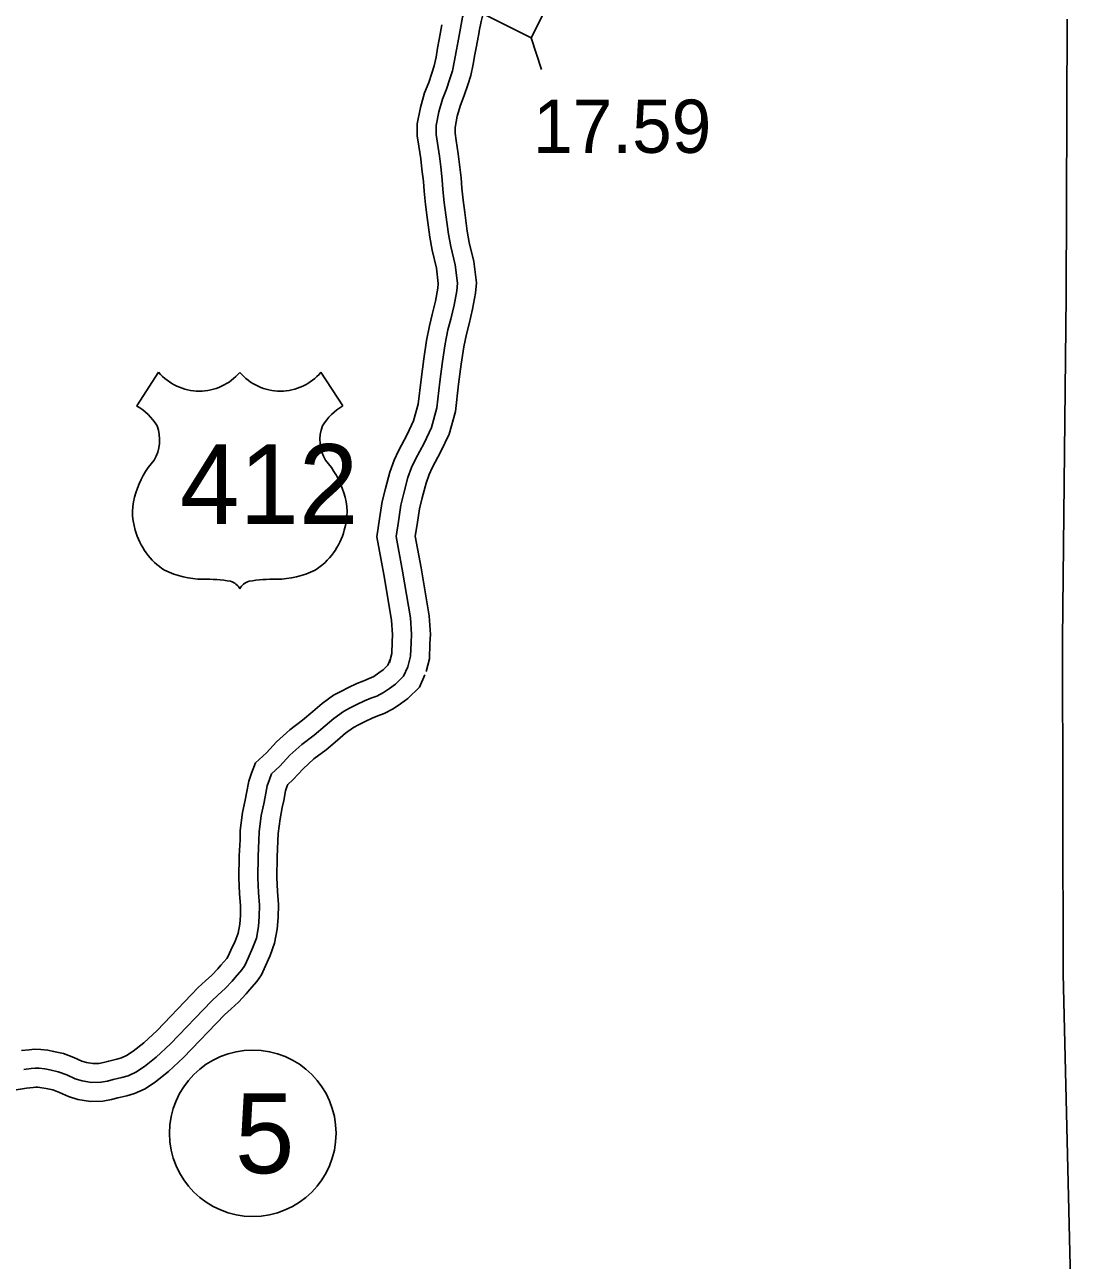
# Model space of a CAD drawing. Extents: x -83719 to 153526, y -11835 to 11446.
# Drawn here: x 10806 to 11084.3, y -475.4 to -148.8 of the extents above; entities that cross this region are included whole.
import ezdxf

# ---------------------------------------------------------------- set-up
doc = ezdxf.new("R2010")
doc.units = 0
for name, color, linetype in [('Level 15', 7, 'Continuous'), ('Level 2', 7, 'Continuous'), ('Level 20', 7, 'Continuous'), ('Level 22', 7, 'Continuous'), ('Level 27', 7, 'Continuous'), ('Level 58', 7, 'Continuous'), ('Level 59', 7, 'Continuous')]:
    doc.layers.add(name, color=color, linetype=linetype)

msp = doc.modelspace()

# ---------------------------------------------------------------- linework, layer by layer
at = {"layer": 'Level 15'}
for points in [[(10929.6, -139.5), (10928.59, -141.94), (10928.08, -143.12), (10927.56, -144.35), (10927.06, -145.88), (10926.52, -147.98), (10926.06, -150.54), (10926.04, -150.72)], [(10902.33, -317.41), (10902.92, -314.99), (10903.05, -311.93), (10903.13, -310.06), (10902.89, -306.19), (10900.88, -294.17), (10899, -284.18), (10899.74, -279.41), (10900.43, -274.86), (10901.29, -271.39), (10902.45, -267.06), (10903.54, -263.94), (10904.7, -261.45), (10907, -257.16), (10908.7, -253.56), (10909.94, -249.12), (10910.68, -242.56), (10911.42, -237.17), (10912.15, -232.32), (10912.88, -228.39), (10913.66, -225.44), (10914.5, -221.91), (10915.14, -218.49), (10915.24, -217.2), (10914.78, -213.2), (10913.62, -208.44), (10913.01, -204.94), (10912.3, -199.78), (10911.84, -196.37), (10911.49, -192.85), (10911.3, -190.27), (10910.91, -186.98), (10910.6, -184.28), (10910.06, -180.9), (10909.66, -178.2), (10909.69, -174.99), (10910.5, -170.68), (10911.63, -166.85), (10912.71, -164.13), (10913.53, -161.64), (10914.15, -159.69), (10914.66, -157.37), (10915.06, -155.02), (10915.46, -152.72), (10916.21, -148.82)], [(10912.04, -319.78), (10912.87, -316.41), (10913.04, -312.38), (10913.15, -309.97), (10912.84, -305.04), (10910.73, -292.42), (10909.14, -284.01), (10909.62, -280.93), (10910.25, -276.82), (10910.98, -273.89), (10912.02, -270.01), (10912.82, -267.72), (10913.65, -265.93), (10915.94, -261.66), (10918.11, -257.06), (10919.79, -251.04), (10920.61, -243.8), (10921.32, -238.59), (10922.02, -233.98), (10922.65, -230.58), (10923.36, -227.87), (10924.28, -223.99), (10925.06, -219.82), (10925.29, -217.03), (10924.64, -211.44), (10923.42, -206.39), (10922.89, -203.39), (10922.21, -198.44), (10921.78, -195.2), (10921.45, -191.99), (10921.26, -189.31), (10920.84, -185.81), (10920.51, -182.92), (10919.95, -179.39), (10919.67, -177.51), (10919.68, -175.97), (10920.24, -173.02), (10921.09, -170.11), (10922.11, -167.55), (10923.05, -164.71), (10923.82, -162.27), (10924.47, -159.28), (10924.91, -156.73), (10925.3, -154.53), (10926.03, -150.71)], [(10805.06, -420.01), (10807.13, -419.76), (10808.57, -419.63), (10810.19, -419.68), (10812.02, -419.91), (10813.6, -420.21), (10816.17, -420.77), (10818.96, -421.82), (10821.08, -422.78), (10822.24, -423.13), (10823.97, -423.42), (10825.53, -423.36), (10826.73, -423.14), (10828.17, -422.78), (10830.33, -422.27), (10831.49, -421.92), (10832.89, -421.29), (10834.65, -420.13), (10837.42, -417.91), (10840.93, -414.67), (10851.78, -403.34), (10853.75, -401.57), (10855.4, -400.06), (10857.01, -398.34), (10857.76, -397.44), (10859.34, -395.63), (10859.71, -395.07), (10860.45, -393.45), (10861.55, -391.06), (10862.32, -388.93), (10862.76, -386.57), (10862.94, -384.32), (10862.97, -381.7), (10862.74, -378.5), (10862.57, -374.38), (10862.66, -368.48), (10862.86, -364.26), (10862.92, -361.82), (10863.54, -357.07), (10864.21, -353.77), (10864.58, -351.93), (10865.21, -348.74), (10865.88, -346.7), (10866.92, -343.94), (10869.81, -341.27), (10872.5, -338.35), (10876.02, -335.17), (10879.35, -332.69), (10882.04, -330.37), (10884.51, -328.25), (10887.54, -326.06), (10889.5, -325.05), (10891.54, -323.98), (10893.73, -323), (10895.52, -322.22), (10896.97, -321.68), (10898.19, -321.07), (10899.5, -320.17), (10900.69, -319.32), (10901.9, -318.1), (10902.65, -316.48)], [(10798.25, -431.21), (10806.43, -429.92), (10808.2, -429.71), (10808.89, -429.64), (10809.4, -429.66), (10810.45, -429.8), (10811.62, -430.01), (10813.34, -430.39), (10815.13, -431.06), (10817.54, -432.15), (10819.96, -432.89), (10823.32, -433.44), (10826.62, -433.34), (10828.86, -432.92), (10830.53, -432.5), (10832.93, -431.93), (10835, -431.31), (10837.74, -430.07), (10840.55, -428.22), (10843.95, -425.49), (10847.94, -421.81), (10858.75, -410.53), (10860.48, -408.97), (10862.45, -407.17), (10864.51, -404.96), (10865.37, -403.93), (10867.32, -401.69), (10868.48, -399.93), (10869.54, -397.62), (10870.81, -394.85), (10871.99, -391.58), (10872.69, -387.89), (10872.94, -384.78), (10872.98, -381.39), (10872.73, -377.93), (10872.57, -374.24), (10872.65, -368.78), (10872.85, -364.64), (10872.91, -362.6), (10873.41, -358.7), (10874.01, -355.75), (10874.38, -353.89), (10874.9, -351.29), (10875.32, -350.03), (10875.45, -349.67), (10876.89, -348.34), (10879.54, -345.47), (10882.37, -342.9), (10885.61, -340.5), (10888.56, -337.95), (10890.7, -336.12), (10892.8, -334.6), (10894.13, -333.91), (10895.89, -332.99), (10897.76, -332.16), (10899.27, -331.5), (10900.97, -330.87), (10903.3, -329.69), (10905.24, -328.35), (10907.18, -326.96), (10910.23, -323.91), (10911.72, -320.71)]]:
    msp.add_lwpolyline(points, dxfattribs=at)
at = {"layer": 'Level 2'}
msp.add_lwpolyline([(11083.59, -926.79), (11081.65, -839.74), (11082.77, -752.19), (11083.23, -665.23), (11084.34, -576.28), (11082.43, -487.96), (11080.39, -399.68), (11080.14, -311.23), (11081.15, -220.57), (11081.37, -147.33)], dxfattribs=at)
msp.add_lwpolyline([(11083.59, -926.79), (11081.65, -839.74), (11082.77, -752.19), (11083.23, -665.23), (11084.34, -576.28), (11082.43, -487.96), (11080.39, -399.68), (11080.14, -311.23), (11081.15, -220.57), (11081.37, -147.33)], dxfattribs=at)
at = {"layer": 'Level 20'}
msp.add_line((10939.74, -152.29), (10942.5, -160.65), dxfattribs=at)
msp.add_lwpolyline([(10945.68, -140.5), (10910.32, -122.68), (10904.38, -134.47), (10939.74, -152.29)], close=True, dxfattribs=at)
at = {"layer": 'Level 22'}
for p, q in [((10841.34, -240.67), (10835.57, -249.59)), ((10884.23, -240.67), (10890, -249.59))]:
    msp.add_line(p, q, dxfattribs=at)
for centre, radius, start, end in [((10852.08, -231.63), 14.04, 220.075, 319.6701), ((10873.49, -231.63), 14.04, 220.3299, 319.925), ((10828.03, -262.54), 14.99, 30.7809, 59.9883), ((10897.54, -262.54), 14.99, 120.0117, 149.2191), ((10831.33, -258.59), 10.28, 328.8105, 21.2108), ((10894.24, -258.59), 10.28, 158.7892, 211.1895), ((10858.2, -279.65), 23.97, 138.9565, 162.6913), ((10867.37, -279.65), 23.97, 17.3087, 41.0435), ((10850.28, -277.69), 15.84, 160.9576, 197.3819), ((10875.29, -277.69), 15.84, 342.6181, 19.0424), ((10852.86, -277.64), 18.33, 195.1074, 237.1312), ((10872.71, -277.64), 18.33, 302.8688, 344.8926), ((10853.2, -271.87), 23.53, 244.0771, 269.5779), ((10872.37, -271.87), 23.53, 270.4221, 295.9229), ((10853.75, -338.51), 43.11, 81.1942, 90.9539), ((10859.14, -299.86), 4.13, 28.0342, 72.9864), ((10866.43, -299.86), 4.13, 107.0136, 151.9658), ((10871.82, -338.51), 43.11, 89.0461, 98.8058)]:
    msp.add_arc(centre, radius, start, end, dxfattribs=at)
at = {"layer": 'Level 27'}
msp.add_circle((10866.22, -441.85), 22, dxfattribs=at)
at = {"layer": 'Level 59'}
for points in [[(10924.98, -137.54), (10923.99, -139.95), (10923.49, -141.1), (10922.87, -142.55), (10922.26, -144.44), (10921.63, -146.87), (10921.12, -149.72), (10921.12, -149.77)], [(10907.19, -318.59), (10907.89, -315.7), (10908.04, -312.15), (10908.14, -310.01), (10907.87, -305.61), (10905.8, -293.29), (10904.07, -284.1), (10904.68, -280.17), (10905.34, -275.84), (10906.13, -272.64), (10907.23, -268.53), (10908.18, -265.83), (10909.18, -263.69), (10911.47, -259.41), (10913.4, -255.31), (10914.87, -250.08), (10915.64, -243.18), (10916.37, -237.88), (10917.09, -233.15), (10917.77, -229.48), (10918.51, -226.66), (10919.39, -222.95), (10920.1, -219.16), (10920.27, -217.11), (10919.71, -212.32), (10918.52, -207.42), (10917.95, -204.16), (10917.25, -199.11), (10916.81, -195.78), (10916.47, -192.42), (10916.28, -189.79), (10915.87, -186.4), (10915.55, -183.6), (10915.01, -180.15), (10914.66, -177.85), (10914.69, -175.48), (10915.37, -171.85), (10916.36, -168.48), (10917.41, -165.84), (10918.29, -163.17), (10918.98, -160.98), (10919.56, -158.32), (10919.98, -155.87), (10920.38, -153.62), (10921.12, -149.77)], [(10805.74, -424.97), (10807.67, -424.74), (10808.73, -424.64), (10809.8, -424.67), (10811.23, -424.85), (10812.61, -425.11), (10814.76, -425.58), (10817.05, -426.44), (10819.31, -427.47), (10821.1, -428.01), (10823.64, -428.43), (10826.07, -428.35), (10827.8, -428.03), (10829.35, -427.64), (10831.63, -427.1), (10833.25, -426.62), (10835.32, -425.68), (10837.6, -424.17), (10840.68, -421.7), (10844.44, -418.24), (10855.27, -406.94), (10857.11, -405.27), (10858.92, -403.61), (10860.76, -401.65), (10861.56, -400.69), (10863.33, -398.66), (10864.09, -397.5), (10864.99, -395.53), (10866.18, -392.96), (10867.16, -390.25), (10867.72, -387.23), (10867.94, -384.55), (10867.97, -381.54), (10867.73, -378.21), (10867.57, -374.31), (10867.66, -368.63), (10867.85, -364.45), (10867.92, -362.21), (10868.47, -357.88), (10869.11, -354.76), (10869.48, -352.91), (10870.05, -350.02), (10870.6, -348.36), (10871.18, -346.81), (10873.35, -344.8), (10876.02, -341.91), (10879.19, -339.04), (10882.48, -336.59), (10885.3, -334.16), (10887.6, -332.18), (10890.17, -330.33), (10891.81, -329.48), (10893.71, -328.48), (10895.75, -327.58), (10897.39, -326.86), (10898.97, -326.27), (10900.74, -325.38), (10902.37, -324.26), (10903.93, -323.14), (10906.06, -321), (10907.19, -318.59)]]:
    msp.add_lwpolyline(points, dxfattribs=at)

# ---------------------------------------------------------------- texts
at = {"layer": 'Level 22'}
msp.add_text('412', height=21.12, dxfattribs=at).set_placement((10846.97, -280.82))
at = {"layer": 'Level 27'}
msp.add_text('5', height=21.12, dxfattribs=at).set_placement((10861.5, -452.41))
at = {"layer": 'Level 58'}
msp.add_text('17.59', height=14.08, dxfattribs=at).set_placement((10940.27, -182.7))

doc.saveas('drawing.dxf')
